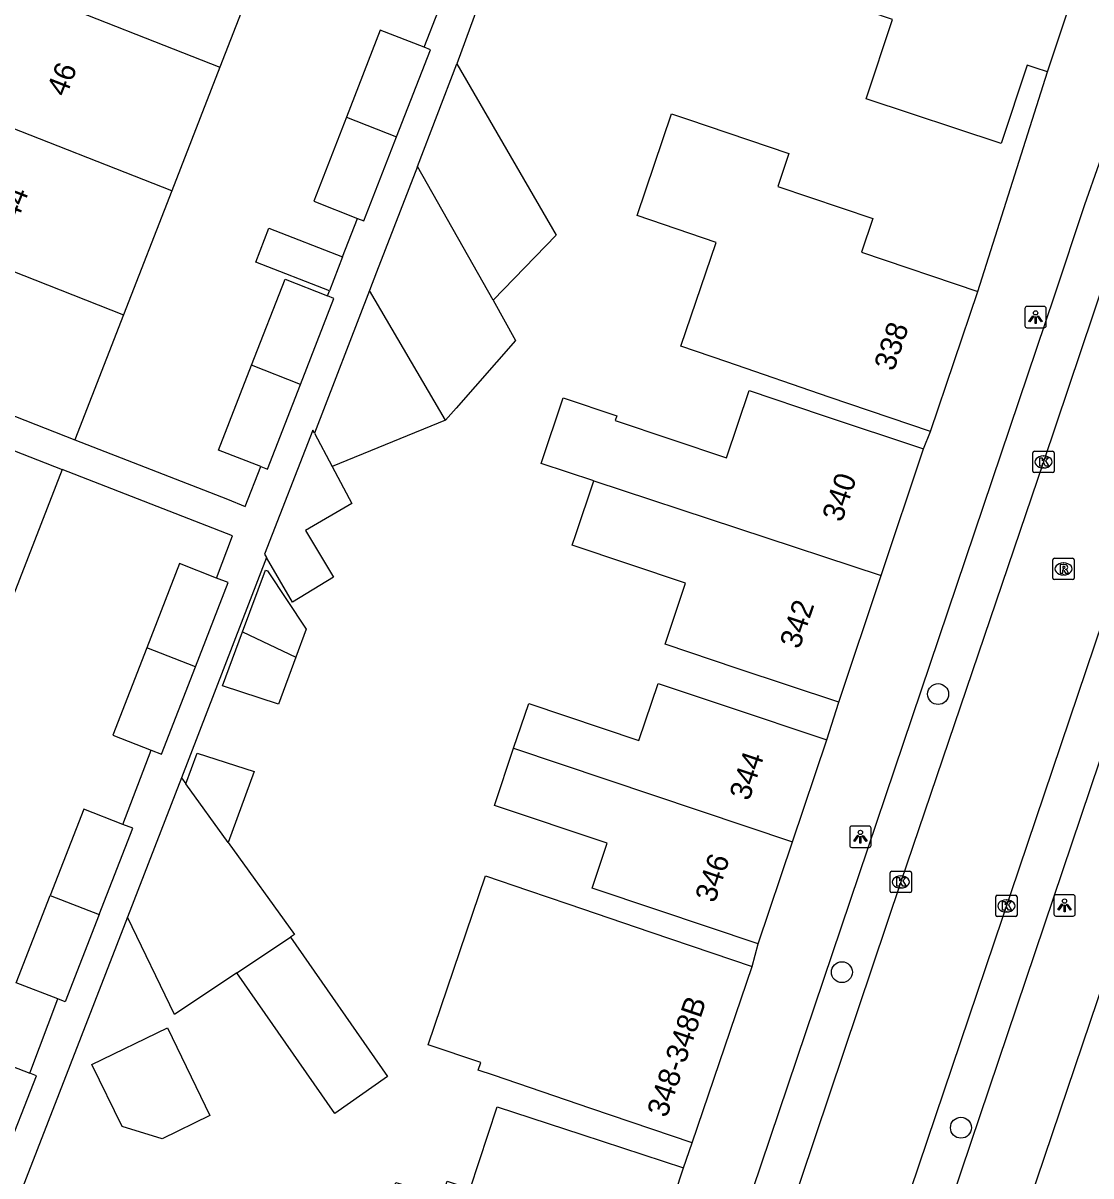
# Model space of a CAD drawing. Extents: x 161253 to 161848, y 384872 to 385383.
# Drawn here: x 161649.5 to 161699.4, y 385144.6 to 385198.5 of the extents above; entities that cross this region are included whole.
import ezdxf

# ---------------------------------------------------------------- set-up
doc = ezdxf.new("R2010")
doc.units = 0
for name, color, linetype in [('IMGEO_Boom', 7, 'Continuous'), ('IMGEO_Kolk', 7, 'Continuous'), ('IMGEO_Lichtpunt', 7, 'Continuous'), ('IMGEO_Pand', 7, 'Continuous'), ('IMGEO_Pand_nummerreeks', 7, 'Continuous'), ('IMGEO_Rijbaan_lokaal_open', 7, 'Continuous'), ('IMGEO_Rioolput', 7, 'Continuous'), ('IMGEO_Voetpad_open', 7, 'Continuous')]:
    doc.layers.add(name, color=color, linetype=linetype)

msp = doc.modelspace()

# ---------------------------------------------------------------- linework, layer by layer
at = {"layer": 'IMGEO_Boom'}
for centre in [(161692.262, 385167.093), (161687.765, 385154.095), (161693.328, 385146.828)]:
    msp.add_circle(centre, 0.489, dxfattribs=at)
at = {"layer": 'IMGEO_Kolk'}
for p, q in [((161696.688, 385177.515), (161696.688, 385178.367)), ((161696.763, 385178.441), (161697.615, 385178.441)), ((161697.176, 385178.221), (161697.201, 385178.221)), ((161697.689, 385178.367), (161697.689, 385177.515)), ((161697.199, 385177.661), (161697.174, 385177.661)), ((161697.615, 385177.441), (161696.763, 385177.441)), ((161690.091, 385158.813), (161690.943, 385158.813)), ((161690.016, 385157.887), (161690.016, 385158.739)), ((161690.504, 385158.593), (161690.529, 385158.593)), ((161691.017, 385158.739), (161691.017, 385157.887)), ((161690.943, 385157.813), (161690.091, 385157.813)), ((161690.527, 385158.033), (161690.502, 385158.033)), ((161695.028, 385157.693), (161695.88, 385157.693)), ((161694.953, 385156.767), (161694.953, 385157.619)), ((161695.441, 385157.473), (161695.466, 385157.473)), ((161695.954, 385157.619), (161695.954, 385156.767)), ((161695.88, 385156.693), (161695.028, 385156.693)), ((161695.464, 385156.913), (161695.439, 385156.913))]:
    msp.add_line(p, q, dxfattribs=at)
for points in [[(161696.688, 385177.515), (161696.688, 385178.367)], [(161696.763, 385178.441), (161697.615, 385178.441)], [(161697.689, 385178.367), (161697.689, 385177.515)], [(161697.009, 385178.141), (161697.132, 385178.141), (161697.132, 385177.99), (161697.262, 385178.141), (161697.426, 385178.141), (161697.28, 385177.99), (161697.433, 385177.741), (161697.281, 385177.741), (161697.196, 385177.905), (161697.132, 385177.838), (161697.132, 385177.741), (161697.009, 385177.741), (161697.009, 385178.141)], [(161697.615, 385177.441), (161696.763, 385177.441)], [(161690.091, 385158.813), (161690.943, 385158.813)], [(161690.016, 385157.887), (161690.016, 385158.739)], [(161690.337, 385158.513), (161690.46, 385158.513), (161690.46, 385158.362), (161690.59, 385158.513), (161690.754, 385158.513), (161690.608, 385158.362), (161690.761, 385158.113), (161690.609, 385158.113), (161690.524, 385158.277), (161690.46, 385158.21), (161690.46, 385158.113), (161690.337, 385158.113), (161690.337, 385158.513)], [(161691.017, 385158.739), (161691.017, 385157.887)], [(161690.943, 385157.813), (161690.091, 385157.813)], [(161695.028, 385157.693), (161695.88, 385157.693)], [(161694.953, 385156.767), (161694.953, 385157.619)], [(161695.274, 385157.393), (161695.397, 385157.393), (161695.397, 385157.242), (161695.527, 385157.393), (161695.691, 385157.393), (161695.545, 385157.242), (161695.698, 385156.993), (161695.546, 385156.993), (161695.461, 385157.157), (161695.397, 385157.09), (161695.397, 385156.993), (161695.274, 385156.993), (161695.274, 385157.393)], [(161695.954, 385157.619), (161695.954, 385156.767)], [(161695.88, 385156.693), (161695.028, 385156.693)]]:
    msp.add_lwpolyline(points, dxfattribs=at)
for centre, start, end in [((161696.765, 385178.365), 91.552, 178.448), ((161696.765, 385178.365), 91.552, 178.448), ((161697.613, 385178.365), 1.552, 88.448), ((161697.613, 385178.365), 1.552, 88.448), ((161696.765, 385177.517), 181.552, 268.448), ((161696.765, 385177.517), 181.552, 268.448), ((161697.613, 385177.517), 271.552, 358.448), ((161697.613, 385177.517), 271.552, 358.448), ((161690.093, 385158.737), 91.552, 178.448), ((161690.093, 385158.737), 91.552, 178.448), ((161690.941, 385158.737), 1.552, 88.448), ((161690.941, 385158.737), 1.552, 88.448), ((161690.093, 385157.889), 181.552, 268.448), ((161690.093, 385157.889), 181.552, 268.448), ((161690.941, 385157.889), 271.552, 358.448), ((161690.941, 385157.889), 271.552, 358.448), ((161695.03, 385157.617), 91.552, 178.448), ((161695.03, 385157.617), 91.552, 178.448), ((161695.878, 385157.617), 1.552, 88.448), ((161695.878, 385157.617), 1.552, 88.448), ((161695.03, 385156.769), 181.552, 268.448), ((161695.03, 385156.769), 181.552, 268.448), ((161695.878, 385156.769), 271.552, 358.448), ((161695.878, 385156.769), 271.552, 358.448)]:
    msp.add_arc(centre, 0.0765, start, end, dxfattribs=at)
for centre, major_axis, ratio, start_param, end_param in [((161697.175, 385177.941), (-0.387, 0.002), 0.722429, 4.712389, 7.853982), ((161697.2, 385177.941), (-0.39, 0.002), 0.717154, 1.570796, 4.712389), ((161690.503, 385158.313), (-0.387, 0.002), 0.722429, 4.712389, 7.853982), ((161690.528, 385158.313), (-0.39, 0.002), 0.717154, 1.570796, 4.712389), ((161695.44, 385157.193), (-0.387, 0.002), 0.722429, 4.712389, 7.853982), ((161695.465, 385157.193), (-0.39, 0.002), 0.717154, 1.570796, 4.712389)]:
    msp.add_ellipse(centre, major_axis=major_axis, ratio=ratio, start_param=start_param, end_param=end_param, dxfattribs=at)
at = {"layer": 'IMGEO_Lichtpunt'}
for p, q in [((161697.218, 385185.206), (161696.41, 385185.206)), ((161697.218, 385185.206), (161696.41, 385185.206)), ((161696.316, 385185.111), (161696.316, 385184.304)), ((161696.316, 385185.111), (161696.316, 385184.304)), ((161697.312, 385184.304), (161697.312, 385185.111)), ((161697.312, 385184.304), (161697.312, 385185.111)), ((161696.41, 385184.21), (161697.218, 385184.21)), ((161696.41, 385184.21), (161697.218, 385184.21)), ((161689.032, 385160.923), (161688.224, 385160.923)), ((161689.032, 385160.923), (161688.224, 385160.923)), ((161688.13, 385160.828), (161688.13, 385160.021)), ((161688.13, 385160.828), (161688.13, 385160.021)), ((161689.126, 385160.021), (161689.126, 385160.828)), ((161689.126, 385160.021), (161689.126, 385160.828)), ((161688.224, 385159.927), (161689.032, 385159.927)), ((161688.224, 385159.927), (161689.032, 385159.927)), ((161698.573, 385157.714), (161697.765, 385157.714)), ((161698.573, 385157.714), (161697.765, 385157.714)), ((161697.671, 385157.619), (161697.671, 385156.812)), ((161697.671, 385157.619), (161697.671, 385156.812)), ((161698.667, 385156.812), (161698.667, 385157.619)), ((161698.667, 385156.812), (161698.667, 385157.619)), ((161697.765, 385156.718), (161698.573, 385156.718)), ((161697.765, 385156.718), (161698.573, 385156.718))]:
    msp.add_line(p, q, dxfattribs=at)
for points in [[(161696.69, 385184.775), (161696.729, 385184.747), (161696.541, 385184.485), (161696.503, 385184.512), (161696.69, 385184.775)], [(161696.792, 385184.727), (161696.839, 385184.727), (161696.839, 385184.405), (161696.792, 385184.405), (161696.792, 385184.727)], [(161696.902, 385184.747), (161696.94, 385184.774), (161697.127, 385184.512), (161697.088, 385184.484), (161696.902, 385184.747)], [(161688.504, 385160.492), (161688.543, 385160.464), (161688.355, 385160.202), (161688.317, 385160.229), (161688.504, 385160.492)], [(161688.606, 385160.444), (161688.653, 385160.444), (161688.653, 385160.122), (161688.606, 385160.122), (161688.606, 385160.444)], [(161688.716, 385160.464), (161688.754, 385160.491), (161688.941, 385160.229), (161688.902, 385160.201), (161688.716, 385160.464)], [(161698.045, 385157.283), (161698.084, 385157.255), (161697.896, 385156.993), (161697.858, 385157.02), (161698.045, 385157.283)], [(161698.147, 385157.235), (161698.194, 385157.235), (161698.194, 385156.913), (161698.147, 385156.913), (161698.147, 385157.235)], [(161698.257, 385157.255), (161698.295, 385157.282), (161698.482, 385157.02), (161698.443, 385156.992), (161698.257, 385157.255)]]:
    msp.add_lwpolyline(points, dxfattribs=at)
for centre in [(161696.815, 385184.909), (161688.629, 385160.626), (161698.17, 385157.417)]:
    msp.add_circle(centre, 0.0994, dxfattribs=at)
for centre, start, end in [((161696.41, 385185.111), 90, 180), ((161696.41, 385185.111), 90, 180), ((161697.218, 385185.111), 0, 90), ((161697.218, 385185.111), 0, 90), ((161696.41, 385184.304), 180, 270), ((161696.41, 385184.304), 180, 270), ((161697.218, 385184.304), 270, 0), ((161697.218, 385184.304), 270, 360), ((161688.224, 385160.828), 90, 180), ((161688.224, 385160.828), 90, 180), ((161689.032, 385160.828), 0, 90), ((161689.032, 385160.828), 0, 90), ((161688.224, 385160.021), 180, 270), ((161688.224, 385160.021), 180, 270), ((161689.032, 385160.021), 270, 0), ((161689.032, 385160.021), 270, 360), ((161697.765, 385157.619), 90, 180), ((161697.765, 385157.619), 90, 180), ((161698.573, 385157.619), 0, 90), ((161698.573, 385157.619), 0, 90), ((161697.765, 385156.812), 180, 270), ((161697.765, 385156.812), 180, 270), ((161698.573, 385156.812), 270, 0), ((161698.573, 385156.812), 270, 360)]:
    msp.add_arc(centre, 0.0946, start, end, dxfattribs=at)
at = {"layer": 'IMGEO_Pand'}
for points in [[(161697.38, 385196.166), (161696.792, 385196.36), (161696.421, 385196.482), (161695.215, 385192.826), (161688.899, 385194.91), (161690.124, 385198.622), (161686.944, 385199.713), (161683.375, 385205.005), (161688.364, 385208.37), (161690.872, 385204.651), (161694.485, 385203.318), (161699.175, 385201.588)], [(161660.94, 385202.148), (161658.696, 385196.386)], [(161697.38, 385196.166), (161699.175, 385201.588)], [(161649.884, 385199.859), (161658.696, 385196.386)], [(161668.241, 385197.319), (161666.191, 385198.118), (161664.609, 385194.056)], [(161666.954, 385193.131), (161668.539, 385197.203), (161668.241, 385197.319)], [(161667.922, 385191.755), (161669.768, 385196.541)], [(161669.768, 385196.541), (161674.417, 385188.547), (161671.465, 385185.506)], [(161658.696, 385196.386), (161656.448, 385190.614)], [(161656.448, 385190.614), (161647.622, 385194.063)], [(161664.609, 385194.056), (161663.077, 385190.123), (161665.132, 385189.323)], [(161664.609, 385194.056), (161666.954, 385193.131)], [(161691.909, 385179.369), (161687.173, 385180.971), (161682.387, 385182.613), (161680.244, 385183.345), (161681.886, 385188.2), (161678.19, 385189.462), (161679.798, 385194.216), (161680.549, 385193.962), (161685.285, 385192.36), (161684.763, 385190.817), (161689.215, 385189.311), (161688.684, 385187.74), (161694.119, 385185.902)], [(161665.132, 385189.323), (161665.426, 385189.208), (161666.954, 385193.131)], [(161667.922, 385191.755), (161666.013, 385186.808), (161665.684, 385185.956)], [(161671.465, 385185.506), (161667.922, 385191.755)], [(161656.448, 385190.614), (161654.193, 385184.823)], [(161663.816, 385185.941), (161660.368, 385187.284), (161660.983, 385188.864), (161664.431, 385187.521)], [(161645.371, 385188.297), (161654.193, 385184.823)], [(161664.431, 385187.521), (161663.816, 385185.941)], [(161660.177, 385182.466), (161661.739, 385186.476), (161663.723, 385185.703)], [(161665.684, 385185.956), (161663.111, 385179.288)], [(161669.236, 385179.891), (161665.684, 385185.956)], [(161691.909, 385179.369), (161694.119, 385185.902)], [(161662.459, 385181.568), (161664.024, 385185.586), (161663.723, 385185.703)], [(161671.465, 385185.506), (161672.515, 385183.615), (161669.733, 385180.456), (161669.236, 385179.891)], [(161654.193, 385184.823), (161651.916, 385178.978)], [(161643.081, 385182.429), (161647.739, 385180.61), (161651.916, 385178.978)], [(161660.608, 385177.73), (161658.632, 385178.499), (161660.177, 385182.466)], [(161662.459, 385181.568), (161660.177, 385182.466)], [(161660.608, 385177.73), (161660.918, 385177.609), (161662.459, 385181.568)], [(161642.475, 385181.032), (161647.135, 385179.218), (161651.327, 385177.586)], [(161676.163, 385177.056), (161673.709, 385177.876), (161674.732, 385180.937), (161677.249, 385180.096), (161677.175, 385179.873), (161682.375, 385178.135), (161683.424, 385181.275), (161686.835, 385180.135), (161691.577, 385178.551)], [(161669.236, 385179.891), (161663.947, 385177.724)], [(161663.111, 385179.288), (161663.036, 385179.428), (161660.78, 385173.636), (161660.87, 385173.48)], [(161663.111, 385179.288), (161663.947, 385177.724)], [(161689.598, 385172.63), (161691.577, 385178.551)], [(161663.947, 385177.724), (161664.866, 385176.006), (161662.688, 385174.743), (161664.001, 385172.555), (161662.085, 385171.383), (161660.87, 385173.48)], [(161651.327, 385177.586), (161649.028, 385171.681)], [(161687.619, 385166.709), (161682.877, 385168.294), (161679.498, 385169.423), (161680.453, 385172.283), (161675.16, 385174.052), (161675.327, 385174.553), (161676.163, 385177.056)], [(161676.163, 385177.056), (161689.598, 385172.63)], [(161658.533, 385172.517), (161656.803, 385173.19), (161655.271, 385169.254)], [(161659.748, 385169.996), (161660.827, 385172.886), (161660.921, 385172.851), (161662.724, 385170.122), (161662.244, 385168.813)], [(161657.555, 385168.366), (161659.087, 385172.301), (161658.533, 385172.517)], [(161687.619, 385166.709), (161689.598, 385172.63)], [(161662.244, 385168.813), (161661.44, 385166.618), (161658.808, 385167.475), (161659.748, 385169.996)], [(161659.748, 385169.996), (161662.244, 385168.813)], [(161655.271, 385169.254), (161653.683, 385165.175), (161655.481, 385164.475)], [(161657.555, 385168.366), (161655.271, 385169.254)], [(161655.481, 385164.475), (161655.967, 385164.286), (161657.555, 385168.366)], [(161672.423, 385164.561), (161673.128, 385166.659), (161678.281, 385164.927), (161679.177, 385167.594), (161682.314, 385166.54), (161687.053, 385164.948)], [(161685.452, 385160.182), (161687.053, 385164.948)], [(161657.099, 385162.898), (161657.636, 385164.335), (161660.29, 385163.477), (161659.073, 385160.158)], [(161683.851, 385155.417), (161679.112, 385157.009), (161676.089, 385158.024), (161676.793, 385160.12), (161671.526, 385161.889), (161672.423, 385164.561)], [(161672.423, 385164.561), (161685.452, 385160.182)], [(161656.896, 385163.18), (161654.38, 385156.66)], [(161656.896, 385163.18), (161657.099, 385162.898)], [(161659.073, 385160.158), (161657.099, 385162.898)], [(161654.164, 385160.996), (161652.334, 385161.709), (161650.764, 385157.677)], [(161653.048, 385156.789), (161654.617, 385160.82), (161654.164, 385160.996)], [(161659.073, 385160.158), (161662.176, 385155.85), (161661.989, 385155.726)], [(161683.851, 385155.417), (161685.452, 385160.182)], [(161680.771, 385146.118), (161676.038, 385147.728), (161671.476, 385149.279), (161670.764, 385149.522), (161670.883, 385149.872), (161668.426, 385150.708), (161671.111, 385158.6), (161673.114, 385157.918), (161674.951, 385157.293), (161678.841, 385155.97), (161683.574, 385154.36)], [(161651.114, 385152.845), (161649.176, 385153.599), (161650.764, 385157.677)], [(161650.764, 385157.677), (161653.048, 385156.789)], [(161653.048, 385156.789), (161651.46, 385152.71), (161651.114, 385152.845)], [(161659.481, 385154.059), (161656.566, 385152.122), (161654.38, 385156.66)], [(161661.989, 385155.726), (161666.53, 385149.215), (161664.061, 385147.492), (161659.481, 385154.059)], [(161659.481, 385154.059), (161661.989, 385155.726)], [(161680.771, 385146.118), (161683.574, 385154.36)], [(161656.239, 385151.494), (161658.225, 385147.394), (161655.988, 385146.311), (161654.119, 385146.88), (161652.712, 385149.785), (161656.239, 385151.494)], [(161646.268, 385146.127), (161647.832, 385150.145), (161649.815, 385149.373)], [(161648.552, 385145.238), (161650.116, 385149.256), (161649.815, 385149.373)], [(161678.348, 385138.839), (161674.092, 385140.237), (161673.787, 385139.306), (161673.673, 385138.958), (161668.79, 385140.562), (161666.321, 385142.043), (161666.91, 385144.269), (161667.285, 385144.164), (161669.102, 385143.655), (161669.323, 385144.33), (161670.397, 385143.977), (161671.654, 385147.805), (161675.604, 385146.508), (161680.354, 385144.948)], [(161678.348, 385138.839), (161680.354, 385144.948)]]:
    msp.add_lwpolyline(points, dxfattribs=at)
at = {"layer": 'IMGEO_Rijbaan_lokaal_open'}
for points in [[(161709.972, 385215.524), (161709.434, 385213.92), (161706.035, 385204.164), (161703.571, 385196.929), (161697.189, 385177.941), (161690.517, 385158.313), (161684.5, 385140.421), (161678.025, 385121.29), (161676.761, 385117.516)], [(161714.842, 385213.729), (161714.147, 385211.871), (161711.262, 385204.123), (161709.084, 385197.99), (161708.275, 385195.191), (161701.904, 385176.297), (161682.752, 385119.581), (161681.417, 385115.679)]]:
    msp.add_lwpolyline(points, dxfattribs=at)
at = {"layer": 'IMGEO_Rioolput'}
for p, q in [((161697.622, 385172.515), (161697.622, 385173.367)), ((161697.697, 385173.441), (161698.549, 385173.441)), ((161698.623, 385173.367), (161698.623, 385172.515)), ((161698.11, 385173.221), (161698.135, 385173.221)), ((161698.549, 385172.441), (161697.697, 385172.441)), ((161698.133, 385172.661), (161698.108, 385172.661))]:
    msp.add_line(p, q, dxfattribs=at)
for points in [[(161697.622, 385172.515), (161697.622, 385173.367)], [(161697.697, 385173.441), (161698.549, 385173.441)], [(161698.623, 385173.367), (161698.623, 385172.515)], [(161698.211, 385173.139), (161697.959, 385173.141), (161697.959, 385172.741)], [(161697.959, 385172.741), (161698.083, 385172.741), (161698.083, 385172.903), (161698.094, 385172.903)], [(161698.137, 385173.06), (161698.083, 385173.06), (161698.083, 385172.979)], [(161698.083, 385172.979), (161698.135, 385172.979)], [(161698.141, 385172.874), (161698.212, 385172.741), (161698.352, 385172.741), (161698.287, 385172.867)], [(161698.549, 385172.441), (161697.697, 385172.441)]]:
    msp.add_lwpolyline(points, dxfattribs=at)
for centre, radius, start, end in [((161697.699, 385173.365), 0.0765, 91.552, 178.448), ((161697.699, 385173.365), 0.0765, 91.552, 178.448), ((161698.547, 385173.365), 0.0765, 1.552, 88.448), ((161698.547, 385173.365), 0.0765, 1.552, 88.448), ((161698.093, 385172.85), 0.0533, 26.0293, 88.6989), ((161698.119, 385173.168), 0.19, 274.7715, 282.9687), ((161698.143, 385172.964), 0.0964, 77.0061, 93.1865), ((161698.157, 385173.021), 0.0378, 276.6634, 79.6772), ((161698.21, 385173.029), 0.109, 350.3612, 89.416), ((161698.208, 385173.029), 0.112, 277.5842, 350.9817), ((161698.192, 385172.814), 0.108, 29.5134, 73.7905), ((161697.699, 385172.517), 0.0765, 181.552, 268.448), ((161697.699, 385172.517), 0.0765, 181.552, 268.448), ((161698.547, 385172.517), 0.0765, 271.552, 358.448), ((161698.547, 385172.517), 0.0765, 271.552, 358.448)]:
    msp.add_arc(centre, radius, start, end, dxfattribs=at)
for centre, major_axis, ratio, start_param, end_param in [((161698.109, 385172.941), (-0.387, 0.002), 0.722429, 4.712389, 7.853982), ((161698.134, 385172.941), (-0.39, 0.002), 0.717154, 1.570796, 4.712389)]:
    msp.add_ellipse(centre, major_axis=major_axis, ratio=ratio, start_param=start_param, end_param=end_param, dxfattribs=at)
at = {"layer": 'IMGEO_Voetpad_open'}
for points in [[(161675.862, 385121.175), (161680.062, 385133.527), (161681.519, 385137.762), (161697.7, 385185.702), (161699.123, 385189.971), (161699.788, 385191.873), (161700.995, 385195.418), (161704.317, 385205.403), (161706.349, 385211.281), (161718.722, 385245.02), (161720.533, 385250), (161723.07, 385256.974), (161724.343, 385260.467), (161728.45, 385271.788), (161730.055, 385276.02), (161737.81, 385297.45), (161738.417, 385297.998), (161739.782, 385298.62)], [(161682.238, 385246.832), (161682.53, 385241.305), (161682.914, 385232.531), (161682.914, 385231.431), (161675.04, 385210.948), (161669.768, 385196.541)], [(161713.281, 385203.539), (161710.973, 385197.055), (161689.475, 385133.35), (161684.373, 385118.192), (161684.354, 385118.128), (161684.328, 385118.063), (161684.296, 385118.001), (161684.258, 385117.941), (161684.216, 385117.886), (161684.168, 385117.834), (161684.116, 385117.787), (161684.061, 385117.745), (161684.001, 385117.707), (161683.939, 385117.675), (161683.874, 385117.649), (161682.427, 385116.877), (161682.255, 385116.769), (161682.094, 385116.646), (161681.944, 385116.508), (161681.807, 385116.358), (161681.684, 385116.197), (161681.576, 385116.025), (161681.484, 385115.844), (161681.417, 385115.679)], [(161716.761, 385203.237), (161713.874, 385194.656), (161692.987, 385132.903), (161685.988, 385111.881), (161685.953, 385111.597), (161685.943, 385111.311), (161685.959, 385111.025), (161686, 385110.742), (161686.067, 385110.463), (161686.158, 385110.192), (161686.273, 385109.93), (161686.411, 385109.679), (161686.571, 385109.441), (161686.751, 385109.219), (161686.951, 385109.014), (161687.168, 385108.827), (161687.328, 385108.709), (161688.164, 385108.472)], [(161668.241, 385197.319), (161669.584, 385200.772)], [(161694.119, 385185.902), (161697.38, 385196.166)], [(161664.431, 385187.521), (161665.132, 385189.323)], [(161663.723, 385185.703), (161663.816, 385185.941)], [(161691.577, 385178.551), (161691.909, 385179.369)], [(161651.916, 385178.978), (161659.042, 385176.194), (161659.88, 385175.866), (161660.608, 385177.73)], [(161658.533, 385172.517), (161659.281, 385174.489), (161651.327, 385177.586)], [(161660.87, 385173.48), (161656.896, 385163.18)], [(161687.053, 385164.948), (161687.619, 385166.709)], [(161654.164, 385160.996), (161655.481, 385164.475)], [(161654.38, 385156.66), (161647.453, 385138.885)], [(161683.574, 385154.36), (161683.851, 385155.417)], [(161649.815, 385149.373), (161651.114, 385152.845)], [(161680.354, 385144.948), (161680.771, 385146.118)]]:
    msp.add_lwpolyline(points, dxfattribs=at)

# ---------------------------------------------------------------- texts
at = {"layer": 'IMGEO_Pand_nummerreeks'}
for s, rotation, p in [('46', 68.679, (161651.495, 385194.966)), ('44', 68.679, (161649.231, 385189.166)), ('338', 71.3102, (161690.187, 385182.14)), ('340', 71.5186, (161687.762, 385175.086)), ('342', 71.5186, (161685.781, 385169.159)), ('344', 71.4299, (161683.424, 385162.062)), ('346', 71.4299, (161681.823, 385157.296)), ('348-348B', 71.2187, (161679.574, 385147.258))]:
    msp.add_text(s, height=1, rotation=rotation, dxfattribs=at).set_placement(p)

doc.saveas('drawing.dxf')
